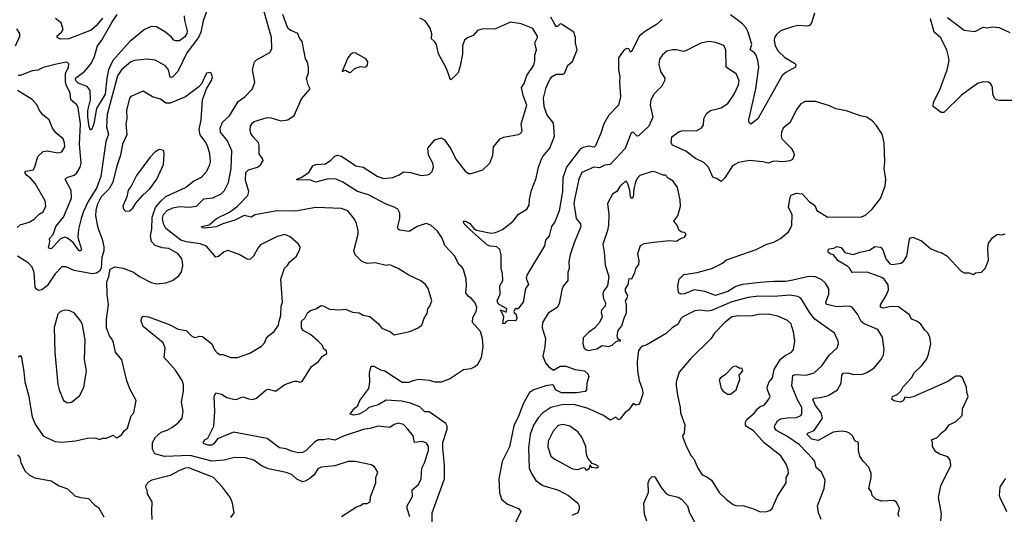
# Model space of a CAD drawing. Extents: x 2056909 to 2160450, y 827444 to 1016825.
# Tile 353 of 501: x 2099032 to 2106323, y 966403 to 970068. Entities that reach past the tile are written whole.
import ezdxf

# ---------------------------------------------------------------- set-up
doc = ezdxf.new("R2010")
doc.units = 0

msp = doc.modelspace()

# ---------------------------------------------------------------- linework, layer by layer
at = {"layer": '0CON10XD'}
for points in [[(2100418.8, 970141.2), (2100389.8, 970060.2), (2100372.7, 969975), (2100356.1, 969935), (2100268.2, 969821.8), (2100202.7, 969685), (2100165, 969645.5), (2100155, 969638.9), (2100145, 969640.8), (2100134.6, 969695), (2100111.4, 969725), (2100035, 969766.9), (2099975, 969775.6), (2099882.5, 969765), (2099855, 969755.4), (2099785, 969696.2), (2099757.2, 969652.8), (2099679, 969365), (2099674.8, 969275), (2099690.2, 969219.8), (2099669.2, 969165), (2099631.6, 968905), (2099602.2, 968825), (2099538.2, 968721.8), (2099504.5, 968645.5), (2099485.8, 968595), (2099467.3, 968515), (2099462.7, 968455), (2099490, 968365), (2099485, 968356), (2099472, 968355), (2099427.4, 968417.4), (2099385, 968449.4), (2099365, 968455.6), (2099335, 968443.1), (2099277.9, 968382.1), (2099265, 968370), (2099246, 968376), (2099255.6, 968425), (2099252.9, 968447.1), (2099279.6, 968475), (2099298.6, 968535), (2099355.4, 968605), (2099415.9, 968745), (2099412.3, 968802.3), (2099369.2, 968885), (2099381.7, 968898.3), (2099435, 968916.9), (2099455, 968931.9), (2099479.2, 968975), (2099486.5, 969005), (2099475.8, 969145.8), (2099482.8, 969295), (2099465.2, 969415.2), (2099455, 969436.7), (2099409.4, 969475), (2099406.7, 969525), (2099378, 969578), (2099370.4, 969605), (2099372.1, 969667.9), (2099393.1, 969715), (2099395, 969740), (2099385, 969751.2), (2099375, 969752), (2099305, 969738.8), (2099206.1, 969713.9), (2099166.3, 969693.7), (2099125, 969687.5), (2099036, 969654), (2099020, 969655)], [(2099645, 970079.2), (2099598, 970022), (2099559.9, 969990.1), (2099395, 969926.7), (2099334.4, 969924.4), (2099315, 969932), (2099308, 969945), (2099342, 969975), (2099352.5, 969995), (2099340, 970045), (2099295.8, 970075.8)], [(2100250, 970095), (2100251.6, 970065), (2100271, 969985), (2100268.8, 969965), (2100255, 969940), (2100215, 969912), (2100185, 969910), (2100172, 969915), (2100155, 969938), (2100112, 969975), (2100045, 970014.4), (2100005, 970017.7), (2099955, 969993.8), (2099845, 969904.1), (2099725, 969766.6), (2099709, 969741), (2099689.3, 969695), (2099676.1, 969635), (2099665.1, 969515), (2099601, 969409), (2099580, 969295), (2099565, 969256), (2099555, 969248), (2099545, 969273.3), (2099535.3, 969345), (2099535.7, 969395), (2099557.3, 969475), (2099552.4, 969542.4), (2099531.6, 969571.6), (2099465, 969597.8), (2099446.9, 969615), (2099444.6, 969635), (2099514, 969686), (2099559.1, 969740.9), (2099583.1, 969786.9), (2099606.8, 969873.2), (2099639, 969915), (2099713.1, 970046.9), (2099754.2, 970105)], [(2101413.9, 966386.1), (2101525, 966458.8), (2101555, 966467.5), (2101575, 966482.5), (2101605, 966483.3), (2101627.5, 966495), (2101628.3, 966531.7), (2101670, 966635), (2101670, 966675), (2101683.8, 966715), (2101660, 966755), (2101635, 966769.2), (2101516.1, 966793.9), (2101465, 966793.1), (2101365, 966762.5), (2101265, 966753.3), (2101240.3, 966739.7), (2101212.5, 966695), (2101181.3, 966668.7), (2101145, 966648), (2101125, 966644), (2101083.5, 966663.5), (2101047.8, 966697.8), (2101005, 966712.9), (2100875, 966739.6), (2100821.5, 966761.5), (2100764.5, 966804.5), (2100705, 966821.1), (2100622.7, 966822.7), (2100545.3, 966804.7), (2100455, 966796.1), (2100295, 966839.2), (2100105, 966831.7), (2100032.1, 966852.1), (2100014.6, 966885), (2100016.2, 966935), (2100036.7, 966975), (2100078.8, 967011.2), (2100125, 967025.6), (2100159.2, 967045), (2100205, 967080.8), (2100234.5, 967115.5), (2100242.5, 967167.5), (2100230, 967235), (2100245.5, 967315), (2100245.4, 967364.6), (2100234.6, 967395), (2100185, 967470.6), (2100100.6, 967565), (2100108.2, 967635), (2100093.1, 967673.1), (2099946.2, 967795), (2099931.9, 967835), (2099933.1, 967855), (2099945, 967870), (2099985, 967865.6), (2100139.2, 967809.2), (2100205, 967774.3), (2100265.6, 967765.6), (2100303.8, 967725), (2100325, 967712), (2100365, 967724), (2100385, 967720), (2100455, 967666.7), (2100475, 967622.5), (2100495, 967600), (2100515, 967587.5), (2100535, 967586.7), (2100595.8, 967565.8), (2100644, 967566), (2100735, 967598), (2100822.3, 967647.7), (2100846.7, 967675), (2100857.5, 967705), (2100873.3, 967725), (2100915, 967756.7), (2100949.2, 967805), (2100952, 967835), (2100965.6, 967875), (2100967.1, 967945), (2100977.8, 967975), (2100965.8, 968145), (2100993.4, 968226.6), (2101015, 968246.7), (2101028.8, 968271.2), (2101082.5, 968315), (2101107, 968367), (2101107.5, 968385), (2101097.5, 968405), (2101035, 968458.8), (2100993.9, 968476.1), (2100939.2, 968460.8), (2100815, 968398.8), (2100794, 968375), (2100764.2, 968315), (2100735, 968291.4), (2100715, 968294.3), (2100658, 968328), (2100575, 968356.9), (2100545, 968348.1), (2100505, 968314.3), (2100485, 968307.5), (2100415, 968388.9), (2100368, 968408), (2100265, 968420.8), (2100225, 968433.7), (2100115, 968520), (2100095.8, 968555.8), (2100088.5, 968595), (2100096.4, 968625), (2100124.6, 968655), (2100165, 968673.8), (2100215, 968683.1), (2100285, 968677.7), (2100341.2, 968685), (2100395, 968741.5), (2100462.6, 968747.4), (2100522.6, 968777.4), (2100547.7, 968802.3), (2100578.8, 968861.2), (2100598.2, 968965), (2100602.1, 969095), (2100570.9, 969170.9), (2100518.5, 969235), (2100517.3, 969265), (2100532.5, 969307.5), (2100585, 969355.5), (2100649.3, 969460.7), (2100700, 969495), (2100754.5, 969555.5), (2100772.9, 969605), (2100756.9, 969695), (2100771.4, 969755), (2100785, 969771.4), (2100885, 969823.8), (2100899.5, 969850.5), (2100897.3, 969935), (2100840.8, 970135)], [(2101920.4, 966385), (2101900.9, 966445), (2101901.8, 966465), (2101940, 966535), (2101938.1, 966585), (2101984.2, 966625), (2102005.7, 966665), (2102008.5, 966745), (2102028.5, 966785), (2102059.2, 966875), (2102058.6, 966905), (2102045, 966930.5), (2102015, 966941.8), (2101955, 966934.3), (2101945.6, 966985), (2101907.1, 967035), (2101875, 967067.5), (2101835, 967077.1), (2101805, 967068), (2101772.5, 967045), (2101685, 967055.6), (2101625, 967037.8), (2101585, 967033.5), (2101434.2, 966985), (2101365, 966951.1), (2101316.6, 966963.4), (2101285, 966954.7), (2101244.7, 966955.3), (2101215, 966936.7), (2101154.3, 966875.7), (2101125, 966861.6), (2101095, 966859.6), (2101045, 966869.6), (2101005, 966887.7), (2100955.6, 966895.6), (2100863.3, 966965), (2100615, 967011.8), (2100496.9, 966963.1), (2100468.6, 966925), (2100455, 966915.8), (2100424.2, 966914.2), (2100397.5, 966925), (2100390, 966935), (2100403.3, 966955), (2100425, 966967.5), (2100470, 967055), (2100477.1, 967165), (2100471.4, 967275), (2100485, 967302.5), (2100525, 967292), (2100565, 967268), (2100615, 967255.8), (2100635.6, 967254.4), (2100685, 967274.2), (2100727.7, 967257.7), (2100755, 967254.2), (2100785, 967263.8), (2100838.7, 967311.3), (2100856.2, 967325), (2100875, 967330), (2100925, 967316.2), (2100995, 967364), (2101065, 967390), (2101085, 967390), (2101105, 967381.2), (2101124.1, 967385.9), (2101191.7, 967498.3), (2101244.4, 967535.6), (2101274.3, 967575.7), (2101306.2, 967595), (2101302.5, 967615), (2101285, 967627.5), (2101270.8, 967655), (2101243.1, 967685), (2101185, 967734.4), (2101130, 967765), (2101119.5, 967785), (2101118.6, 967835), (2101143, 967857), (2101163.3, 967895), (2101185, 967913.8), (2101225, 967926.2), (2101265, 967949.2), (2101285, 967945.8), (2101325, 967922.9), (2101405, 967918), (2101445, 967924), (2101495, 967900), (2101545, 967896.7), (2101575, 967877.5), (2101625, 967868), (2101685.5, 967815.5), (2101712.7, 967782.7), (2101777.5, 967755), (2101805, 967733.3), (2101921.4, 967758.6), (2101978.3, 967781.7), (2102010, 967805), (2102028, 967855), (2102048.8, 967891.2), (2102054.2, 967925), (2102070, 967945), (2102083.8, 967985), (2102056, 968075), (2102036.2, 968105), (2102002.1, 968132.1), (2101914.5, 968174.5), (2101834.5, 968224.5), (2101784, 968246), (2101765, 968250.8), (2101745, 968247.5), (2101665, 968265.6), (2101605, 968260.8), (2101564.6, 968275), (2101515.5, 968325), (2101505.5, 968355), (2101538.1, 968478.1), (2101539.2, 968505), (2101527, 968557), (2101510.3, 968590.3), (2101461.1, 968651.1), (2101415, 968668.1), (2101225, 968675.4), (2101075, 968649.3), (2100935, 968651.8), (2100775, 968620.9), (2100745, 968604.3), (2100695, 968616.7), (2100625, 968581.9), (2100535, 968555.4), (2100486.2, 968533.8), (2100405, 968522), (2100382, 968525), (2100378.8, 968535), (2100435, 968548.5), (2100488.1, 968595), (2100585, 968642.2), (2100645, 968685.4), (2100721.5, 968765), (2100727.8, 968795), (2100703.2, 968875), (2100705.2, 968934.8), (2100725, 968955.4), (2100793.8, 968975), (2100816.2, 968995), (2100833.8, 969025), (2100833.3, 969035), (2100804.5, 969074.5), (2100805.6, 969135), (2100799.4, 969155), (2100760.9, 969200.9), (2100743.8, 969225), (2100739.3, 969250.7), (2100742, 969278), (2100755.6, 969304.4), (2100766.9, 969313.1), (2100865, 969344.2), (2100895, 969340.8), (2100965, 969318.6), (2101016.7, 969325), (2101065, 969358.8), (2101117.9, 969482.1), (2101182.5, 969555), (2101166.7, 969585), (2101156.2, 969635), (2101169.4, 969670.6), (2101171.4, 969715), (2101163.2, 969753.2), (2101148.8, 969778.8), (2101124, 969905), (2101102, 969935), (2101090.8, 969965), (2101035, 969988.9), (2101016.2, 970005), (2100980.4, 970105)], [(2102086.2, 966345), (2102085.5, 966415), (2102177.8, 966665), (2102178.2, 966765), (2102164.2, 966895), (2102166.1, 966933.9), (2102197.3, 967035), (2102197.8, 967055), (2102187.5, 967075), (2102065, 967162.7), (2102032.3, 967162.3), (2101995, 967198.2), (2101925, 967226.5), (2101860.5, 967240.5), (2101745, 967247.7), (2101685, 967214.4), (2101616.7, 967193.3), (2101596.2, 967175), (2101545, 967145.8), (2101505, 967136.7), (2101480, 967145), (2101511.4, 967188.6), (2101533.8, 967205), (2101550, 967245), (2101615.9, 967334.1), (2101625.6, 967385), (2101622.3, 967447.7), (2101635, 967500), (2101655, 967500), (2101702.5, 967472.5), (2101735, 967465.5), (2101865, 967382.7), (2101915, 967380.9), (2101945.3, 967394.7), (2101985, 967405.4), (2102065, 967396.5), (2102105.5, 967384.5), (2102155, 967385.7), (2102215, 967406.7), (2102317.5, 967475), (2102375, 967484.2), (2102405, 967497.1), (2102424.2, 967515), (2102452.5, 967565), (2102463.3, 967645), (2102458.8, 967705), (2102445, 967756.2), (2102385.4, 967825), (2102388.2, 967861.8), (2102412.7, 967905), (2102416.5, 967935), (2102405, 967969.2), (2102374.5, 968004.5), (2102355, 968015.8), (2102334.5, 968045), (2102341.1, 968095), (2102337.1, 968145), (2102317.8, 968217.8), (2102306.2, 968236.2), (2102282.5, 968255), (2102254.2, 968315), (2102180, 968395), (2102159.1, 968449.1), (2102125, 968500), (2102075, 968546), (2102041.7, 968558.3), (2101975, 968534.4), (2101915, 968499.2), (2101847.2, 968507.2), (2101834.4, 968514.4), (2101830, 968525), (2101847.7, 968595), (2101847.1, 968635), (2101833, 968663), (2101805, 968679.5), (2101745, 968700.4), (2101615, 968768.8), (2101534.2, 968795), (2101425, 968864.3), (2101375, 968887.1), (2101315, 968888.5), (2101225, 968864.2), (2101185, 968878), (2101085, 968880), (2101085, 968886.7), (2101115, 968898), (2101172, 968935), (2101202.5, 968985), (2101225.8, 968994.2), (2101295, 969000), (2101335, 969026), (2101364.2, 969055.8), (2101385, 969063.8), (2101415, 969056.2), (2101521.2, 968985), (2101576.2, 968975), (2101677.8, 968907.8), (2101725, 968891.8), (2101795, 968897.8), (2101842.7, 968917.3), (2101875, 968941.5), (2101925.5, 968935.5), (2102005, 968914.4), (2102051.7, 968918.3), (2102066.1, 968923.9), (2102085, 968943.3), (2102095.7, 968975.7), (2102092, 969005), (2102058, 969065), (2102054.1, 969115.9), (2102105, 969176.7), (2102155, 969192.5), (2102178.3, 969178.3), (2102225, 969111.2), (2102261.4, 969035), (2102331.4, 968945), (2102355, 968929.2), (2102375, 968928.6), (2102461.2, 968955), (2102513.8, 969005), (2102535.6, 969065), (2102541.4, 969125), (2102593.2, 969186.8), (2102615, 969197.1), (2102725, 969215.8), (2102743.2, 969226.8), (2102752.9, 969245), (2102744.3, 969295), (2102786.2, 969433.8), (2102759.6, 969505), (2102748.6, 969565), (2102768, 969595), (2102786.9, 969655), (2102839.4, 969730.6), (2102846.4, 969763.6), (2102845.7, 969805), (2102859.2, 969845), (2102845.7, 969895), (2102866.9, 969935), (2102865.6, 969945), (2102831.4, 970001.4), (2102745, 970037.8), (2102665, 970048.1), (2102555, 969999.4), (2102455, 969997.1), (2102421.5, 969988.5), (2102389.8, 969950.2), (2102347, 969933), (2102325.8, 969915), (2102310, 969875), (2102311.5, 969815), (2102294.6, 969725.4), (2102279.2, 969675), (2102258.8, 969655), (2102225, 969622.5), (2102219.3, 969629.3), (2102192.5, 969705), (2102133.1, 969815), (2102117.3, 969885), (2102104.5, 969905), (2102080.4, 969925), (2102083.7, 969963.7), (2102071.9, 970005), (2102035, 970058), (2101995, 970079.2)], [(2103790.3, 970069.7), (2103747.8, 970032.2), (2103665, 969982.7), (2103620, 969945), (2103565, 969833.3), (2103555, 969827.5), (2103541.5, 969851.5), (2103525, 969854.5), (2103501.1, 969835), (2103465.6, 969785), (2103466.4, 969695), (2103476.9, 969645), (2103473.6, 969605), (2103480.6, 969495), (2103465.7, 969434.3), (2103395, 969359.2), (2103356.7, 969295), (2103335, 969226.7), (2103295, 969133.3), (2103285, 969124.2), (2103245, 969131.1), (2103205, 969120.8), (2103182.1, 969107.9), (2103079.7, 968975), (2103053.8, 968895), (2103051.7, 968795), (2103027.6, 968652.4), (2102995, 968568.8), (2102970, 968535), (2102953, 968467), (2102926.2, 968435), (2102918.3, 968391.7), (2102786, 968175), (2102781.7, 968151.7), (2102800, 968105), (2102776.2, 968075), (2102760, 967975), (2102725, 967930), (2102715, 967922.5), (2102705, 967927.5), (2102697, 967923), (2102691.2, 967905), (2102695, 967890), (2102705, 967890), (2102709.3, 967879.3), (2102713.8, 967855), (2102709.2, 967840.8), (2102703.6, 967836.4), (2102651.4, 967838.6), (2102631.7, 967828.3), (2102625, 967817.5), (2102610, 967815), (2102617.5, 967865), (2102593, 967917), (2102635, 967900), (2102640, 967925), (2102575, 967963.3), (2102568, 967985), (2102590, 968035), (2102587.5, 968095), (2102610, 968135), (2102608, 968185), (2102595.8, 968225.8), (2102597.3, 968325), (2102587.8, 968365), (2102565, 968383.5), (2102515, 968389.4), (2102495, 968397.5), (2102365, 968512), (2102323.8, 968555), (2102317.5, 968575), (2102335, 968576), (2102365, 968557.1), (2102395, 968520), (2102415, 968508), (2102523.9, 968486.1), (2102555, 968490.8), (2102606.9, 968513.1), (2102686.7, 968575), (2102725, 968627.8), (2102786.9, 968665), (2102805, 968693.8), (2102807.1, 968735), (2102822.7, 968805), (2102856, 968894), (2102873.9, 968975), (2102896.5, 969035), (2102906.7, 969055), (2102957.2, 969115), (2102991.4, 969205), (2102985, 969300), (2102934.7, 969364.7), (2102914.7, 969425), (2102910.8, 969485), (2102929.2, 969565), (2102960.3, 969629.7), (2102974.3, 969645.7), (2103005, 969663.2), (2103055, 969663.8), (2103065, 969669.5), (2103090.5, 969729.5), (2103125, 969757.5), (2103160.4, 969845), (2103147.3, 969895), (2103148.2, 969935), (2103134.3, 969975), (2103045, 970034.6), (2103035, 970036.2), (2103015, 970017.5), (2103005, 970016.7), (2102987.7, 970047.7), (2102965, 970086.4)], [(2104917.5, 970115), (2104895.5, 970044.5), (2104881.2, 970025), (2104865, 970020.6), (2104795, 970024.4), (2104754.2, 970014.2), (2104665, 969986.2), (2104635, 969958), (2104621.5, 969935), (2104618.5, 969915), (2104626.9, 969875), (2104648.1, 969835), (2104698.3, 969788.3), (2104768.8, 969745), (2104778, 969735), (2104776, 969715), (2104705, 969676.9), (2104677.5, 969655), (2104497, 969333), (2104445, 969294), (2104432.3, 969302.3), (2104430, 969325), (2104482.9, 969555), (2104503.8, 969715), (2104498.1, 969765), (2104485, 969804.3), (2104472.4, 969822.4), (2104440, 969845), (2104452.9, 969885), (2104425.2, 969975.2), (2104409, 970009), (2104385, 970036.4), (2104295, 970103.3)], [(2106395, 969468), (2106288.3, 969468.3), (2106262.5, 969475), (2106251.2, 969485), (2106238.8, 969515), (2106236.2, 969565), (2106222.3, 969592.3), (2106205, 969605.8), (2106167.3, 969607.3), (2106124.5, 969595.5), (2106005, 969508.8), (2105875, 969378.8), (2105855, 969380), (2105796.7, 969425), (2105799.2, 969455), (2105846.9, 969555), (2105898.6, 969695), (2105914.1, 969764.1), (2105910, 969795), (2105898.1, 969845), (2105850.8, 969935), (2105803.8, 969975), (2105776.2, 970075)], [(2105902.5, 970085), (2106025, 969991.2), (2106105, 969981.2), (2106165, 970013.3), (2106195, 970007.5), (2106235, 970013.8), (2106285, 970008.8), (2106363.6, 969973.6)], [(2098999.5, 969875), (2099033.6, 969945), (2099032.7, 969965), (2099009.4, 969999.4)], [(2105543.3, 966385), (2105537.5, 966405), (2105546.7, 966446.7), (2105525, 966492.5), (2105505.9, 966505.9), (2105415, 966501.2), (2105372.5, 966515), (2105345, 966542.5), (2105339.5, 966569.5), (2105320, 966595), (2105336.7, 966675), (2105336.7, 966706.7), (2105317.5, 966755), (2105277.7, 966797.7), (2105253.3, 966835), (2105243.8, 966875), (2105243.3, 966935), (2105215, 966946.2), (2105201.2, 966981.2), (2105175.4, 967005.4), (2105154.7, 967014.7), (2105115, 967019.1), (2105055, 967011.8), (2104945, 966950.8), (2104898.6, 966958.6), (2104863.1, 966995), (2104864.7, 967005.3), (2104915, 967024.3), (2104976.9, 967115), (2104965.7, 967155), (2104925, 967209.5), (2104905.7, 967254.3), (2104915.5, 967264.5), (2104959.1, 967269.1), (2105017.6, 967282.4), (2105087.1, 967325), (2105114.4, 967375), (2105119.5, 967435), (2105130.6, 967449.4), (2105165, 967450.8), (2105205, 967438.9), (2105275, 967442.1), (2105305, 967452.5), (2105357.5, 967485), (2105410.9, 967549.1), (2105427.1, 967585), (2105434.2, 967625), (2105420, 967715), (2105385, 967772.5), (2105285.3, 967815.3), (2105262.4, 967832.4), (2105234.6, 967885), (2105195, 967937.1), (2105174.5, 967944.5), (2105085, 967941.2), (2105006.9, 967956.9), (2105002.3, 967975), (2105023.2, 968035), (2105023.1, 968073.1), (2104999.2, 968115), (2104971.1, 968141.1), (2104925, 968161.8), (2104875, 968165.3), (2104756.9, 968136.9), (2104705, 968128.1), (2104615, 968128.8), (2104515, 968121), (2104383.8, 968105), (2104335, 968090.3), (2104275, 968054.8), (2104185, 968023.8), (2104105, 968052.9), (2104025, 968065.5), (2103955.6, 968035.6), (2103925, 968034.4), (2103910, 968045), (2103906.2, 968095), (2103914, 968145), (2103949.4, 968180.6), (2104047.5, 968195), (2104156.9, 968223.1), (2104235, 968262.9), (2104265, 968288.1), (2104485, 968366), (2104565.4, 968404.6), (2104615, 968420), (2104665, 968445.7), (2104724.2, 968495), (2104742.9, 968525), (2104749.1, 968545), (2104752.2, 968625), (2104724, 968675), (2104736.7, 968753.3), (2104745, 968766.7), (2104785, 968783.3), (2104825, 968778), (2104879.2, 968719.2), (2104920, 968690), (2104935, 968654.3), (2105015, 968605.5), (2105265, 968606.4), (2105295, 968620.5), (2105345.3, 968664.7), (2105406.6, 968743.4), (2105440.6, 968835), (2105445.5, 968885), (2105433.1, 968965), (2105439.2, 969015), (2105434.2, 969155), (2105418.7, 969218.7), (2105375, 969286.2), (2105345, 969318), (2105305.6, 969345.6), (2105255, 969355.8), (2105155, 969392.5), (2105075, 969406.2), (2105028.8, 969428.8), (2104925, 969462), (2104847.3, 969462.7), (2104815, 969443.3), (2104785, 969402.5), (2104737.5, 969305), (2104685, 969264), (2104671.9, 969235), (2104669.2, 969205), (2104674.3, 969184.3), (2104745.5, 969115.5), (2104762.5, 969085), (2104767, 969063), (2104755, 969032.5), (2104735, 969023.1), (2104685, 969014.5), (2104615, 969018.8), (2104575, 969005.4), (2104535, 969015.6), (2104435, 969025.5), (2104355, 969010), (2104310.6, 968985), (2104253.4, 968896.6), (2104225, 968870), (2104190.7, 968890.7), (2104165, 968901.2), (2104131.4, 968975), (2104098.6, 969008.6), (2104035, 969039.4), (2103964.1, 969094.1), (2103866.8, 969136.8), (2103855.6, 969155.6), (2103860, 969200), (2103912.3, 969237.7), (2103935, 969243.5), (2104045, 969247.8), (2104078, 969265), (2104094.2, 969285), (2104097.7, 969332.3), (2104118.3, 969371.7), (2104146, 969394), (2104225, 969414.5), (2104275, 969447.1), (2104323.3, 969515), (2104354.5, 969585), (2104358.9, 969615), (2104339.2, 969665), (2104264.3, 969715), (2104260, 969845), (2104245.5, 969875.5), (2104185, 969898.6), (2104134.2, 969905.8), (2104076.1, 969893.9), (2104035, 969873.3), (2103964.2, 969835.8), (2103945, 969832.9), (2103895, 969844.4), (2103865, 969844.3), (2103825, 969834.2), (2103791.7, 969808.3), (2103769.2, 969775), (2103764.2, 969735), (2103776, 969685), (2103808.6, 969635), (2103807.1, 969615), (2103787.5, 969575), (2103730.6, 969519.4), (2103704.4, 969475), (2103700, 969435), (2103720.8, 969345), (2103691.2, 969278.8), (2103615, 969206), (2103605, 969203.8), (2103575, 969234.2), (2103560.2, 969229.8), (2103515, 969114), (2103405.3, 968994.7), (2103365, 968989.1), (2103325, 968970.4), (2103284.1, 968975.9), (2103195, 968934.4), (2103171.1, 968885), (2103142.8, 968747.2), (2103135.4, 968705), (2103151.9, 968595), (2103184.2, 968555), (2103186.7, 968535), (2103136.7, 968415), (2103108.2, 968325), (2103098.5, 968275), (2103099.5, 968225), (2103091.8, 968195), (2103090, 968135), (2103057.2, 968092.8), (2103045.6, 968065), (2103027.6, 967962.4), (2103011.2, 967935), (2102945.6, 967894.4), (2102904.2, 967825), (2102900.8, 967785), (2102925.6, 967705), (2102921.1, 967645), (2102904.5, 967574.5), (2102924.6, 967524.6), (2102948.3, 967498.3), (2102985, 967472), (2103035, 967499.9), (2103075, 967499.9), (2103145, 967476.3), (2103214.4, 967465), (2103240, 967445), (2103245.8, 967424.2)], [(2101475, 969677.5), (2101485, 969680), (2101513.8, 969706.2), (2101555, 969720), (2101585, 969716.7), (2101598.8, 969721.2), (2101608, 969732), (2101610, 969755), (2101595, 969777.5), (2101515, 969823.3), (2101495, 969820), (2101480.6, 969809.4), (2101461.9, 969785), (2101420, 969685), (2101445, 969692.5), (2101475, 969677.5)], [(2099020.3, 967569.7), (2099035, 967578.8), (2099044, 967565), (2099062.6, 967457.4), (2099069.6, 967385), (2099096.5, 967285), (2099122.9, 967125), (2099150, 967065), (2099205, 966983.8), (2099293, 966943), (2099345, 966937.1), (2099445, 966947.1), (2099535, 966968), (2099590.7, 966970.7), (2099625, 966957.5), (2099645, 966966.7), (2099675, 966966.7), (2099725, 966990), (2099745, 966970), (2099755, 966972.5), (2099787.5, 966995), (2099805, 967022.5), (2099829.5, 967040.5), (2099856.4, 967133.6), (2099876.7, 967155), (2099893.3, 967245), (2099848.8, 967328.8), (2099825, 967392.5), (2099787.3, 967547.3), (2099740, 967605), (2099725.8, 967674.2), (2099718.6, 967695), (2099696.9, 967725), (2099674.4, 967785), (2099673.8, 967846.2), (2099688.6, 967955), (2099678.6, 968035), (2099678, 968125), (2099692.5, 968165), (2099701.8, 968218.2), (2099736, 968236), (2099797.3, 968227.3), (2099875, 968196.2), (2099920, 968165), (2100005, 968121.4), (2100045, 968109.4), (2100115, 968117.1), (2100164.5, 968135.5), (2100209.1, 968170.9), (2100230.3, 968199.7), (2100239.4, 968245), (2100238.5, 968275), (2100231.9, 968295), (2100205, 968332.2), (2100135, 968372.1), (2100087.8, 968377.8), (2100035, 968395.6), (2100006.9, 968425), (2100000.9, 968465), (2100009.6, 968515), (2100012.5, 968605), (2100037.6, 968675), (2100076.1, 968723.9), (2100115, 968757.5), (2100259.2, 968825), (2100317.9, 968872.1), (2100379, 968901), (2100416.5, 968945), (2100440.9, 968995), (2100443.8, 969015), (2100438.5, 969075), (2100422.3, 969132.3), (2100405.9, 969165.9), (2100368.5, 969215), (2100360.4, 969255), (2100375.5, 969325), (2100386.2, 969475), (2100414.1, 969555.9), (2100452.4, 969617.6), (2100458.6, 969645), (2100450.5, 969670.5), (2100445, 969676.7), (2100415, 969671.2), (2100377.1, 969592.9), (2100359.1, 969570.9), (2100260, 969495), (2100145, 969450), (2100115, 969449.4), (2100093.8, 969463.8), (2100075, 969478.1), (2100015, 969497.1), (2099945, 969538.8), (2099855, 969497.5), (2099845.7, 969485), (2099823.1, 969395), (2099824.2, 969335), (2099817.1, 969295), (2099825.3, 969214.7), (2099791.8, 969145), (2099777.9, 969065), (2099748, 968975), (2099720.9, 968865), (2099695, 968815.5), (2099634.6, 968755.4), (2099606, 968695), (2099594.8, 968655), (2099594.1, 968614.1), (2099609.4, 968525), (2099642.4, 968442.4), (2099655.6, 968385), (2099655.6, 968355), (2099640, 968305), (2099634.1, 968225.9), (2099623.3, 968205), (2099600.8, 968189.2), (2099565.7, 968184.3), (2099528.8, 968191.2), (2099435, 968210.3), (2099375, 968235.5), (2099345, 968235.6), (2099295, 968185.7), (2099235, 968096.5), (2099195, 968065.6), (2099171.9, 968061.9), (2099155, 968071.2), (2099145.8, 968085.8), (2099138.2, 968195), (2099123.8, 968235), (2099095, 968266.1), (2099015.5, 968315)], [(2099012.5, 968527.5), (2099035, 968547.5), (2099101.9, 968568.1), (2099139.2, 968590.8), (2099175, 968625.8), (2099206, 968645), (2099225.8, 968685), (2099220.8, 968725), (2099147.1, 968855), (2099115, 968891.1), (2099081.1, 968915), (2099070, 968935), (2099077.5, 968945), (2099134.2, 968955.8), (2099145.8, 968984.2), (2099165.5, 969054.5), (2099205, 969090), (2099235, 969097.1), (2099315, 969080.6), (2099345, 969087.5), (2099365.4, 969125), (2099364.5, 969155), (2099353.8, 969183.8), (2099298.3, 969228.3), (2099274.6, 969264.6), (2099250.8, 969325), (2099202.2, 969362.2), (2099178.6, 969395), (2099161.4, 969435), (2099125.3, 969475.3), (2099015, 969541.9)], [(2099815, 968648), (2099845, 968651.4), (2099869.4, 968670.6), (2099891.7, 968708.3), (2099943.3, 968766.7), (2099995.5, 968815), (2100048.2, 968885), (2100096.5, 968995), (2100102.5, 969072.5), (2100098.3, 969098.3), (2100063.6, 969106.4), (2100033, 969087), (2099995, 969046.2), (2099895.9, 968914.1), (2099856.4, 968833.6), (2099836, 968805), (2099825.7, 968755), (2099796.2, 968685), (2099800, 968665), (2099815, 968648)], [(2103245, 967616.2), (2103265, 967622.5), (2103305, 967628), (2103345, 967652.5), (2103395, 967646.7), (2103420, 967655), (2103445, 967680), (2103465, 967690), (2103480, 967685), (2103477.5, 967695), (2103467.5, 967697.5), (2103459.3, 967709.3), (2103456.7, 967725), (2103464.1, 967765.9), (2103491.7, 967798.3), (2103507.5, 967855), (2103526, 967895), (2103526, 967955), (2103516.7, 967985), (2103531.2, 968005), (2103536, 968025), (2103517.5, 968055), (2103517, 968073), (2103537.5, 968105), (2103545, 968150), (2103565, 968147.5), (2103588, 968195), (2103593.8, 968225), (2103616.2, 968255), (2103618.3, 968281.7), (2103608.6, 968335), (2103628.6, 968395), (2103655, 968408.9), (2103725, 968419.1), (2103845, 968431.2), (2103895, 968426.7), (2103925, 968447.5), (2103955, 968457.5), (2103965, 968470), (2103965, 968480), (2103955, 968490), (2103935, 968492.5), (2103916.1, 968506.1), (2103899.2, 968545), (2103876.7, 968575), (2103904, 968615), (2103924.4, 968685), (2103923.6, 968733.6), (2103902.5, 968825), (2103871.9, 968871.9), (2103834.5, 968894.5), (2103815, 968916.2), (2103796.2, 968916.2), (2103735, 968940.8), (2103715, 968942.5), (2103625, 968913.1), (2103605, 968891.1), (2103592.5, 968865), (2103578.5, 968815), (2103575, 968752.5), (2103565, 968743.1), (2103555, 968756), (2103550.4, 968805), (2103535, 968852), (2103525, 968869.5), (2103515, 968870), (2103475, 968831.1), (2103452.7, 968795), (2103421.4, 968775), (2103385, 968706.7), (2103393.5, 968625), (2103390.9, 968545), (2103383.5, 968505), (2103349.2, 968405), (2103360.8, 968345), (2103368.3, 968248.3), (2103394.2, 968165), (2103384, 968095), (2103355, 968056.7), (2103350, 968035), (2103355, 968000), (2103369.3, 967969.3), (2103367.5, 967945), (2103340.8, 967915), (2103337.7, 967897.7), (2103344, 967865), (2103326, 967825), (2103287.9, 967782.1), (2103245, 967753.3), (2103205, 967710), (2103200.6, 967665), (2103210.8, 967635), (2103225, 967624), (2103245, 967616.2)], [(2105852.7, 966355), (2105857.3, 966407.3), (2105835, 966527.5), (2105852.1, 966615), (2105926.2, 966765), (2105921.2, 966805), (2105905, 966828.8), (2105845, 966848.6), (2105816.7, 966865), (2105790, 966905), (2105790, 966935), (2105782.5, 966955), (2105825, 966972.5), (2105854, 967005), (2105892.5, 967035), (2105915, 967065.8), (2105965, 967089.4), (2106011.1, 967135), (2106014.2, 967185), (2106055.6, 967275), (2106045.7, 967305), (2106042.5, 967345), (2106013.3, 967415), (2105995, 967426.2), (2105964.4, 967425.6), (2105905, 967387.5), (2105647, 967273), (2105615, 967265.6), (2105585, 967270), (2105576.7, 967245), (2105555, 967234), (2105505, 967243.3), (2105490, 967255), (2105494, 967275), (2105528.6, 967291.4), (2105555.7, 967314.3), (2105571.4, 967345), (2105635.8, 967415), (2105655, 967451.2), (2105715, 967507.5), (2105748.5, 967555), (2105761.4, 967588.6), (2105777.5, 967665), (2105771.1, 967715), (2105757.3, 967747.3), (2105735, 967768), (2105705, 967812), (2105675, 967832.9), (2105635, 967848), (2105620, 967880), (2105539.7, 967939.7), (2105485, 967943.3), (2105425, 967929.5), (2105406.8, 967936.8), (2105405.7, 967955), (2105449.1, 968025), (2105464.5, 968065), (2105462.2, 968102.2), (2105433.5, 968145), (2105415, 968158.5), (2105306.6, 968196.6), (2105195, 968194), (2105180, 968225), (2105165, 968239.4), (2105092, 968282), (2105056.7, 968325), (2105032.6, 968332.6), (2105019.2, 968345), (2105018.3, 968361.7), (2105025, 968370.8), (2105060, 968375), (2105082.7, 968387.3), (2105115, 968378.9), (2105142.8, 968342.8), (2105205, 968327.5), (2105253.8, 968346.2), (2105325, 968359.2), (2105363, 968387), (2105405, 968382.5), (2105423, 968363), (2105444.4, 968295), (2105475, 968258.1), (2105495, 968253.5), (2105555.7, 968264.3), (2105576.7, 968275), (2105601.2, 968315), (2105619.5, 968440.5), (2105627.7, 968452.3), (2105645, 968456.7), (2105708.8, 968428.8), (2105775, 968373.3), (2105825, 968350), (2105855, 968343.3), (2105897.3, 968317.3), (2106002.5, 968205), (2106025, 968193.3), (2106063, 968193), (2106095, 968180), (2106108.3, 968191.7), (2106155, 968196.7), (2106180, 968225), (2106206.2, 968285), (2106200, 968375), (2106205, 968412.5), (2106237.3, 968452.7), (2106265, 968473.3), (2106275, 968477.5), (2106305, 968473.8), (2106328.8, 968481.2)], [(2104966, 966365), (2104946.2, 966415), (2104938.6, 966465), (2104990, 966595), (2104995.7, 966655), (2104968.6, 966715), (2104928.6, 966748.6), (2104918.8, 966795), (2104905.5, 966815), (2104806.6, 966916.6), (2104711.5, 966981.5), (2104634.8, 967024.8), (2104620.6, 967045), (2104620.6, 967055), (2104642.2, 967095), (2104665, 967110.4), (2104715, 967118.8), (2104785, 967120), (2104816, 967134), (2104824.4, 967145), (2104824.6, 967195), (2104791.3, 967251.3), (2104750, 967355), (2104757.9, 967432.1), (2104775, 967437.9), (2104855, 967434.6), (2104915, 967451.1), (2104975, 967505.7), (2105026.9, 967583.1), (2105085, 967636.2), (2105096, 967665), (2105092.9, 967685), (2105065, 967744), (2104919.1, 967849.1), (2104882.9, 967895), (2104815, 968005.6), (2104795, 968017.9), (2104735, 968025.8), (2104615, 968017.8), (2104505, 968019.7), (2104425, 968010.3), (2104305, 967977.1), (2104155, 967912.4), (2104125, 967908.4), (2104064.6, 967915.4), (2104030, 967910), (2103941.2, 967865), (2103925, 967848.8), (2103907.3, 967812.7), (2103863.1, 967785), (2103818.3, 967741.7), (2103675, 967659.2), (2103635, 967647.1), (2103615, 967616), (2103604.7, 967535.3), (2103605.5, 967465), (2103618.2, 967395), (2103643.5, 967325), (2103646.2, 967295), (2103625, 967230), (2103615, 967215.8), (2103595, 967212), (2103585, 967220), (2103575, 967223.3), (2103542, 967178), (2103515, 967157.8), (2103475, 967107.5), (2103465, 967102.5), (2103445, 967122.5), (2103405, 967101.2), (2103354.6, 967134.6), (2103235, 967189.3), (2103135, 967216.6), (2103045.8, 967214.2), (2102965.8, 967195), (2102905.8, 967154.2), (2102871.9, 967118.1), (2102837.2, 967062.8), (2102811.3, 966995), (2102800, 966895), (2102805.6, 966745), (2102820.6, 966705), (2102852.8, 966652.8), (2102905, 966615.7), (2103022.7, 966582.7), (2103095, 966543.5), (2103164.3, 966485), (2103174.2, 966465), (2103174.2, 966444.2), (2103165, 966414), (2103121.2, 966395)], [(2099385, 967228), (2099415, 967234), (2099475, 967281.2), (2099507.6, 967342.4), (2099526.9, 967465), (2099511.1, 967551.1), (2099515.4, 967695.4), (2099496.6, 967806.6), (2099484, 967835), (2099435, 967896), (2099395, 967912.5), (2099365, 967914.3), (2099335, 967905.7), (2099315, 967886), (2099285.9, 967785.9), (2099291.3, 967601.3), (2099313.3, 967365), (2099323.1, 967325), (2099356.7, 967245), (2099385, 967228)], [(2104515, 966420.8), (2104565, 966424.2), (2104587.6, 966432.4), (2104603.2, 966446.8), (2104643.6, 966536.4), (2104707.1, 966635), (2104707.1, 966675), (2104725.7, 966705), (2104722.9, 966735), (2104707.1, 966775), (2104667.1, 966837.1), (2104545, 966931.9), (2104465, 967022.1), (2104414.4, 967054.4), (2104406.8, 967065), (2104405.3, 967085), (2104415.4, 967105), (2104473.1, 967155), (2104495, 967185.6), (2104515, 967201.4), (2104545, 967212.5), (2104580, 967255), (2104588.9, 967275), (2104568.9, 967325), (2104567.3, 967345), (2104581.2, 967385), (2104607.1, 967415), (2104619.7, 967475), (2104666.4, 967553.6), (2104699.5, 967580.5), (2104746, 967605), (2104762.9, 967625), (2104771.8, 967685), (2104762.5, 967755), (2104748.5, 967795), (2104744.2, 967815), (2104718.3, 967838.3), (2104645, 967871.1), (2104575, 967886.1), (2104505, 967883.8), (2104445, 967871.2), (2104356.2, 967873.8), (2104305, 967866.2), (2104254.4, 967825), (2104175.6, 967745), (2104152, 967705), (2104000, 967555), (2103914.2, 967455), (2103892.9, 967385), (2103892.9, 967355), (2103901.9, 967285), (2103923.5, 967195), (2103925.6, 967155), (2103956, 967065), (2103951.2, 967005), (2103940, 966985), (2103941.2, 966975), (2103967, 966907), (2104005, 966836.7), (2104024.2, 966815), (2104052.2, 966745), (2104084.7, 966694.7), (2104120.4, 966680.4), (2104154.2, 966655), (2104212.5, 966565), (2104265, 966512.5), (2104316.2, 966475), (2104335, 966467.1), (2104395, 966465.6), (2104465, 966444.2), (2104515, 966420.8)], [(2104272.3, 967292.3), (2104295, 967293.3), (2104336.7, 967325), (2104363.3, 967405), (2104360, 967435), (2104386.7, 967465), (2104380, 967485), (2104363.8, 967483.8), (2104335, 967500), (2104312.5, 967495), (2104255, 967437.5), (2104220, 967415), (2104210.7, 967399.3), (2104226.7, 967335), (2104240, 967315), (2104272.3, 967292.3)], [(2103245.8, 967424.2), (2103231.2, 967375), (2103228.8, 967325), (2103217.9, 967312.1), (2103155, 967303), (2103045, 967303.7), (2102999.1, 967325), (2102985, 967359.6), (2102975, 967362.9), (2102928.8, 967355), (2102838.8, 967325), (2102808, 967305), (2102758.9, 967221.1), (2102727.7, 967135), (2102691.7, 967058.3), (2102657.6, 966902.4), (2102605.4, 966795), (2102579.6, 966665), (2102585.6, 966565), (2102600.5, 966515), (2102645, 966477.5), (2102726.2, 966445), (2102742.5, 966425), (2102703, 966343)], [(2103235, 966732.5), (2103250, 966745), (2103255, 966770), (2103262.5, 966752.5), (2103305, 966747.5), (2103317.5, 966755), (2103305, 966766.7), (2103270, 966780), (2103239.1, 966819.1), (2103230, 966845), (2103224.2, 966905), (2103195, 966973.8), (2103163.8, 967013.8), (2103106, 967056), (2103055, 967069.6), (2103020.1, 967059.9), (2102981.7, 967018.3), (2102945.9, 966944.1), (2102943.1, 966903.1), (2102964.7, 966834.7), (2102995, 966810.6), (2103125, 966740.6), (2103165, 966736), (2103205, 966750), (2103220, 966745), (2103225, 966733.3), (2103235, 966732.5)], [(2099015, 966842.9), (2099032.9, 966825), (2099041.4, 966785), (2099073, 966723), (2099105, 966693.8), (2099144.3, 966674.3), (2099265, 966651.9), (2099325, 966613.3), (2099385, 966592), (2099440.3, 966540.3), (2099483, 966527), (2099540.5, 966520.5), (2099585, 966473.8), (2099615, 966453.3), (2099655.8, 966385)], [(2100595, 966380), (2100620, 966415), (2100608.8, 966485), (2100592, 966525), (2100532.9, 966605), (2100467.1, 966675), (2100285, 966748.2), (2100256.7, 966745), (2100215, 966728.5), (2100145, 966690), (2100010, 966655), (2099987, 966643), (2099965, 966620), (2099962.5, 966605), (2099972.5, 966585), (2099976.7, 966555), (2100010.8, 966495), (2100006.7, 966425), (2100010.6, 966365)], [(2103675, 966352.5), (2103658.2, 966405), (2103653.3, 966485), (2103687.3, 966565), (2103685.6, 966635), (2103695, 966663.8), (2103715, 966683.8), (2103735, 966680), (2103781.8, 966601.8), (2103815, 966561.9), (2103837.2, 966547.2), (2103908.9, 966528.9), (2103932.5, 966515), (2103976.6, 966466.6), (2103992.2, 966415), (2104031.5, 966341.5)], [(2106335, 966668.9), (2106320.5, 966655), (2106290.3, 966605), (2106285.5, 966545), (2106288.9, 966525), (2106319.1, 966469.1), (2106339.2, 966425)]]:
    msp.add_lwpolyline(points, dxfattribs=at)

doc.saveas('drawing.dxf')
